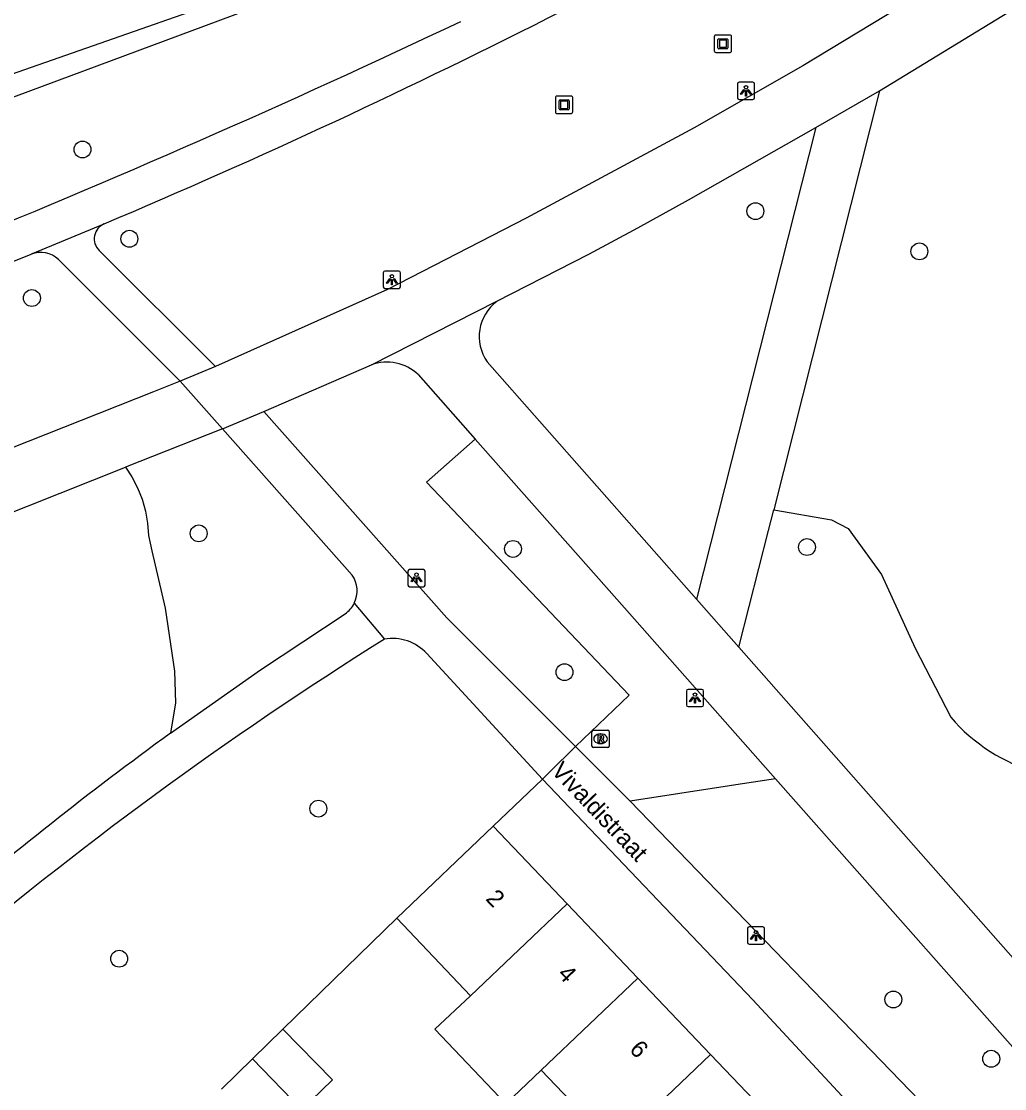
# Model space of a CAD drawing. Extents: x 159040 to 160094, y 381214 to 382518.
# Drawn here: x 159505 to 159562.1, y 382222.1 to 382284 of the extents above; entities that cross this region are included whole.
import ezdxf

# ---------------------------------------------------------------- set-up
doc = ezdxf.new("R2010")
doc.units = 0
for name, color, linetype in [('IMGEO_Boom', 7, 'Continuous'), ('IMGEO_Fietspad_gesloten', 7, 'Continuous'), ('IMGEO_Fietspad_open', 7, 'Continuous'), ('IMGEO_Groenvoorziening', 7, 'Continuous'), ('IMGEO_Kunstobject', 7, 'Continuous'), ('IMGEO_Lichtpunt', 7, 'Continuous'), ('IMGEO_Openbare_ruimte_label', 7, 'Continuous'), ('IMGEO_Pand', 7, 'Continuous'), ('IMGEO_Pand_nummerreeks', 7, 'Continuous'), ('IMGEO_Rioolput', 7, 'Continuous'), ('IMGEO_Voetpad_gesloten', 7, 'Continuous'), ('IMGEO_Voetpad_open', 7, 'Continuous'), ('IMGEO_Waterloop', 7, 'Continuous')]:
    doc.layers.add(name, color=color, linetype=linetype)

msp = doc.modelspace()

# ---------------------------------------------------------------- linework, layer by layer
at = {"layer": 'IMGEO_Boom'}
for centre in [(159508.527, 382276.596), (159547.586, 382273.022), (159511.251, 382271.419), (159557.105, 382270.687), (159505.594, 382267.98), (159515.275, 382254.329), (159533.516, 382253.423), (159550.579, 382253.534), (159536.505, 382246.277), (159522.221, 382238.358), (159510.662, 382229.652), (159555.592, 382227.286), (159561.275, 382223.848)]:
    msp.add_circle(centre, 0.489, dxfattribs=at)
at = {"layer": 'IMGEO_Fietspad_gesloten'}
for points in [[(159567.141, 382291.712), (159566.295, 382291.177), (159565.448, 382290.644), (159558.361, 382286.315), (159550.343, 382281.458), (159544.027, 382277.859), (159534.29, 382272.606), (159526.233, 382268.476), (159516.252, 382264.005)], [(159554.782, 382279.998), (159566.447, 382287.136), (159568.712, 382288.529)], [(159551.1, 382277.877), (159554.782, 382279.998)], [(159532.578, 382267.789), (159537.909, 382270.516), (159540.767, 382272.058), (159543.709, 382273.684), (159551.1, 382277.877)], [(159525.297, 382264.104), (159532.578, 382267.789)], [(159516.252, 382264.005), (159514.201, 382263.161)], [(159519.058, 382261.389), (159525.297, 382264.104)], [(159514.201, 382263.161), (159512.656, 382262.541), (159502.181, 382258.399), (159500, 382257.549), (159485.29, 382251.817), (159480.74, 382250), (159476.328, 382248.238), (159469.116, 382245.27)], [(159514.201, 382263.161), (159516.659, 382260.391)], [(159516.659, 382260.391), (159519.058, 382261.389)], [(159516.659, 382260.391), (159511.017, 382258.159)], [(159480.256, 382246.079), (159484.409, 382247.693), (159490.294, 382250), (159500, 382253.805), (159503.431, 382255.15), (159511.017, 382258.159)]]:
    msp.add_lwpolyline(points, dxfattribs=at)
at = {"layer": 'IMGEO_Fietspad_open'}
for points in [[(159554.782, 382279.998), (159548.654, 382255.699)], [(159551.1, 382277.877), (159544.158, 382250.519)], [(159544.158, 382250.519), (159532.02, 382264.285)], [(159528.009, 382263.538), (159531.322, 382259.793)], [(159531.322, 382259.793), (159539.985, 382250), (159548.752, 382240.089)], [(159546.633, 382247.727), (159547.227, 382250.077), (159548.352, 382254.503), (159548.654, 382255.699)], [(159544.158, 382250.519), (159546.633, 382247.727)], [(159567.332, 382224.267), (159546.633, 382247.727)], [(159548.752, 382240.089), (159566.061, 382220.523)]]:
    msp.add_lwpolyline(points, dxfattribs=at)
for centre, radius, start, end in [((159534.099, 382265.75), 2.543, 126.72223, 215.18141), ((159526.202, 382261.658), 2.608, 46.12602, 110.29691)]:
    msp.add_arc(centre, radius, start, end, dxfattribs=at)
at = {"layer": 'IMGEO_Groenvoorziening'}
for points in [[(159466.501, 382265.917), (159499.479, 382277.784), (159500, 382277.972), (159522.75, 382286.443), (159525.136, 382287.398), (159527.535, 382288.568), (159528.586, 382289.186), (159533.7, 382292.347), (159535.034, 382293.24), (159536.096, 382294.278), (159537.496, 382296.059), (159541.95, 382302.369), (159547.724, 382310.824)], [(159537.135, 382241.962), (159540.255, 382244.947), (159528.492, 382257.29), (159531.322, 382259.793)], [(159511.017, 382258.159), (159511.385, 382257.607), (159511.72, 382256.974), (159511.987, 382256.309), (159512.183, 382255.62), (159512.306, 382254.914), (159512.354, 382254.199), (159512.558, 382253.313), (159513.323, 382249.998), (159513.864, 382246.328), (159513.932, 382244.498), (159513.628, 382242.731)], [(159548.654, 382255.699), (159552.008, 382255.115), (159552.964, 382254.618), (159554.913, 382251.941), (159556.855, 382247.665), (159558.92, 382243.658)], [(159535.235, 382240.072), (159532.367, 382237.339)], [(159548.752, 382240.089), (159546.193, 382239.693), (159546.073, 382239.675), (159540.317, 382238.784)], [(159526.767, 382232.003), (159520.163, 382225.561)]]:
    msp.add_lwpolyline(points, dxfattribs=at)
msp.add_arc((159566.81, 382250.472), 10.425, 220.81698, 254.14214, dxfattribs=at)
at = {"layer": 'IMGEO_Kunstobject'}
for p, q in [((159545.199, 382283.148), (159545.199, 382282.307)), ((159545.199, 382283.148), (159545.199, 382282.307)), ((159546.115, 382283.232), (159545.274, 382283.232)), ((159546.115, 382283.232), (159545.274, 382283.232)), ((159545.413, 382282.496), (159545.413, 382282.97)), ((159545.463, 382283.02), (159545.937, 382283.02)), ((159545.987, 382282.97), (159545.987, 382282.496)), ((159546.199, 382282.316), (159546.199, 382283.157)), ((159546.199, 382282.316), (159546.199, 382283.157)), ((159545.937, 382282.446), (159545.463, 382282.446)), ((159545.493, 382282.92), (159545.493, 382282.546)), ((159545.887, 382282.94), (159545.513, 382282.94)), ((159545.513, 382282.526), (159545.887, 382282.526)), ((159545.907, 382282.546), (159545.907, 382282.92)), ((159545.283, 382282.232), (159546.124, 382282.232)), ((159545.283, 382282.232), (159546.124, 382282.232)), ((159535.982, 382279.606), (159535.982, 382278.765)), ((159535.982, 382279.606), (159535.982, 382278.765)), ((159536.898, 382279.69), (159536.057, 382279.69)), ((159536.898, 382279.69), (159536.057, 382279.69)), ((159536.196, 382278.954), (159536.196, 382279.428)), ((159536.246, 382279.478), (159536.72, 382279.478)), ((159536.276, 382279.378), (159536.276, 382279.004)), ((159536.67, 382279.398), (159536.296, 382279.398)), ((159536.69, 382279.004), (159536.69, 382279.378)), ((159536.77, 382279.428), (159536.77, 382278.954)), ((159536.982, 382278.774), (159536.982, 382279.615)), ((159536.982, 382278.774), (159536.982, 382279.615)), ((159536.066, 382278.69), (159536.907, 382278.69)), ((159536.066, 382278.69), (159536.907, 382278.69)), ((159536.72, 382278.904), (159536.246, 382278.904)), ((159536.296, 382278.984), (159536.67, 382278.984))]:
    msp.add_line(p, q, dxfattribs=at)
for centre, radius, start, end in [((159545.277, 382283.154), 0.0779, 92.4484, 184.28452), ((159545.277, 382283.154), 0.0779, 92.4484, 184.28452), ((159545.463, 382282.97), 0.05, 90, 180), ((159545.937, 382282.97), 0.05, 360, 90), ((159546.121, 382283.154), 0.0779, 2.4484, 94.28452), ((159546.121, 382283.154), 0.0779, 2.4484, 94.28452), ((159545.463, 382282.496), 0.05, 180, 270), ((159545.513, 382282.92), 0.02, 90, 180), ((159545.513, 382282.546), 0.02, 180, 270), ((159545.887, 382282.92), 0.02, 360, 90), ((159545.887, 382282.546), 0.02, 270, 0), ((159545.937, 382282.496), 0.05, 270, 0), ((159545.277, 382282.31), 0.0779, 182.4484, 274.28452), ((159545.277, 382282.31), 0.0779, 182.4484, 274.28452), ((159546.121, 382282.31), 0.0779, 272.4484, 4.28452), ((159546.121, 382282.31), 0.0779, 272.4484, 4.28452), ((159536.06, 382279.612), 0.0779, 92.4484, 184.28452), ((159536.06, 382279.612), 0.0779, 92.4484, 184.28452), ((159536.246, 382279.428), 0.05, 90, 180), ((159536.296, 382279.378), 0.02, 90, 180), ((159536.67, 382279.378), 0.02, 360, 90), ((159536.72, 382279.428), 0.05, 360, 90), ((159536.904, 382279.612), 0.0779, 2.4484, 94.28452), ((159536.904, 382279.612), 0.0779, 2.4484, 94.28452), ((159536.06, 382278.768), 0.0779, 182.4484, 274.28452), ((159536.06, 382278.768), 0.0779, 182.4484, 274.28452), ((159536.246, 382278.954), 0.05, 180, 270), ((159536.296, 382279.004), 0.02, 180, 270), ((159536.67, 382279.004), 0.02, 270, 0), ((159536.72, 382278.954), 0.05, 270, 0), ((159536.904, 382278.768), 0.0779, 272.4484, 4.28452), ((159536.904, 382278.768), 0.0779, 272.4484, 4.28452)]:
    msp.add_arc(centre, radius, start, end, dxfattribs=at)
at = {"layer": 'IMGEO_Lichtpunt'}
for p, q in [((159547.443, 382280.502), (159546.635, 382280.502)), ((159547.443, 382280.502), (159546.635, 382280.502)), ((159546.541, 382280.407), (159546.541, 382279.6)), ((159546.541, 382280.407), (159546.541, 382279.6)), ((159547.537, 382279.6), (159547.537, 382280.407)), ((159547.537, 382279.6), (159547.537, 382280.407)), ((159546.635, 382279.506), (159547.443, 382279.506)), ((159546.635, 382279.506), (159547.443, 382279.506)), ((159525.989, 382269.444), (159525.989, 382268.637)), ((159525.989, 382269.444), (159525.989, 382268.637)), ((159526.891, 382269.539), (159526.083, 382269.539)), ((159526.891, 382269.539), (159526.083, 382269.539)), ((159526.985, 382268.637), (159526.985, 382269.444)), ((159526.985, 382268.637), (159526.985, 382269.444)), ((159526.083, 382268.543), (159526.891, 382268.543)), ((159526.083, 382268.543), (159526.891, 382268.543)), ((159527.415, 382252.135), (159527.415, 382251.328)), ((159527.415, 382252.135), (159527.415, 382251.328)), ((159528.317, 382252.23), (159527.509, 382252.23)), ((159528.317, 382252.23), (159527.509, 382252.23)), ((159528.411, 382251.328), (159528.411, 382252.135)), ((159528.411, 382251.328), (159528.411, 382252.135)), ((159527.509, 382251.234), (159528.317, 382251.234)), ((159527.509, 382251.234), (159528.317, 382251.234)), ((159544.484, 382245.273), (159543.676, 382245.273)), ((159544.484, 382245.273), (159543.676, 382245.273)), ((159543.582, 382245.178), (159543.582, 382244.371)), ((159543.582, 382245.178), (159543.582, 382244.371)), ((159544.578, 382244.371), (159544.578, 382245.178)), ((159544.578, 382244.371), (159544.578, 382245.178)), ((159543.676, 382244.277), (159544.484, 382244.277)), ((159543.676, 382244.277), (159544.484, 382244.277)), ((159547.121, 382231.399), (159547.121, 382230.592)), ((159547.121, 382231.399), (159547.121, 382230.592)), ((159548.023, 382231.494), (159547.215, 382231.494)), ((159548.023, 382231.494), (159547.215, 382231.494)), ((159548.117, 382230.592), (159548.117, 382231.399)), ((159548.117, 382230.592), (159548.117, 382231.399)), ((159547.215, 382230.498), (159548.023, 382230.498)), ((159547.215, 382230.498), (159548.023, 382230.498))]:
    msp.add_line(p, q, dxfattribs=at)
for points in [[(159546.915, 382280.071), (159546.954, 382280.043), (159546.766, 382279.781), (159546.728, 382279.808), (159546.915, 382280.071)], [(159547.017, 382280.023), (159547.064, 382280.023), (159547.064, 382279.701), (159547.017, 382279.701), (159547.017, 382280.023)], [(159547.127, 382280.043), (159547.165, 382280.07), (159547.352, 382279.808), (159547.313, 382279.78), (159547.127, 382280.043)], [(159526.363, 382269.108), (159526.402, 382269.08), (159526.214, 382268.818), (159526.176, 382268.845), (159526.363, 382269.108)], [(159526.465, 382269.06), (159526.512, 382269.06), (159526.512, 382268.738), (159526.465, 382268.738), (159526.465, 382269.06)], [(159526.575, 382269.08), (159526.613, 382269.107), (159526.8, 382268.845), (159526.761, 382268.817), (159526.575, 382269.08)], [(159527.789, 382251.799), (159527.828, 382251.771), (159527.64, 382251.509), (159527.602, 382251.536), (159527.789, 382251.799)], [(159527.891, 382251.751), (159527.938, 382251.751), (159527.938, 382251.429), (159527.891, 382251.429), (159527.891, 382251.751)], [(159528.001, 382251.771), (159528.039, 382251.798), (159528.226, 382251.536), (159528.187, 382251.508), (159528.001, 382251.771)], [(159543.956, 382244.842), (159543.995, 382244.814), (159543.807, 382244.552), (159543.769, 382244.579), (159543.956, 382244.842)], [(159544.058, 382244.794), (159544.105, 382244.794), (159544.105, 382244.472), (159544.058, 382244.472), (159544.058, 382244.794)], [(159544.168, 382244.814), (159544.206, 382244.841), (159544.393, 382244.579), (159544.354, 382244.551), (159544.168, 382244.814)], [(159547.495, 382231.063), (159547.534, 382231.035), (159547.346, 382230.773), (159547.308, 382230.8), (159547.495, 382231.063)], [(159547.597, 382231.015), (159547.644, 382231.015), (159547.644, 382230.693), (159547.597, 382230.693), (159547.597, 382231.015)], [(159547.707, 382231.035), (159547.745, 382231.062), (159547.932, 382230.8), (159547.893, 382230.772), (159547.707, 382231.035)]]:
    msp.add_lwpolyline(points, dxfattribs=at)
for centre in [(159547.04, 382280.205), (159526.488, 382269.242), (159527.914, 382251.933), (159544.081, 382244.976), (159547.62, 382231.197)]:
    msp.add_circle(centre, 0.0994, dxfattribs=at)
for centre, start, end in [((159546.635, 382280.407), 90, 180), ((159546.635, 382280.407), 90, 180), ((159547.443, 382280.407), 0, 90), ((159547.443, 382280.407), 0, 90), ((159546.635, 382279.6), 180, 270), ((159546.635, 382279.6), 180, 270), ((159547.443, 382279.6), 270, 0), ((159547.443, 382279.6), 270, 360), ((159526.083, 382269.444), 90, 180), ((159526.083, 382269.444), 90, 180), ((159526.891, 382269.444), 0, 90), ((159526.891, 382269.444), 0, 90), ((159526.083, 382268.637), 180, 270), ((159526.083, 382268.637), 180, 270), ((159526.891, 382268.637), 270, 0), ((159526.891, 382268.637), 270, 360), ((159527.509, 382252.135), 90, 180), ((159527.509, 382252.135), 90, 180), ((159528.317, 382252.135), 0, 90), ((159528.317, 382252.135), 0, 90), ((159527.509, 382251.328), 180, 270), ((159527.509, 382251.328), 180, 270), ((159528.317, 382251.328), 270, 0), ((159528.317, 382251.328), 270, 360), ((159543.676, 382245.178), 90, 180), ((159543.676, 382245.178), 90, 180), ((159544.484, 382245.178), 0, 90), ((159544.484, 382245.178), 0, 90), ((159543.676, 382244.371), 180, 270), ((159543.676, 382244.371), 180, 270), ((159544.484, 382244.371), 270, 0), ((159544.484, 382244.371), 270, 360), ((159547.215, 382231.399), 90, 180), ((159547.215, 382231.399), 90, 180), ((159548.023, 382231.399), 0, 90), ((159548.023, 382231.399), 0, 90), ((159547.215, 382230.592), 180, 270), ((159547.215, 382230.592), 180, 270), ((159548.023, 382230.592), 270, 0), ((159548.023, 382230.592), 270, 360)]:
    msp.add_arc(centre, 0.0946, start, end, dxfattribs=at)
at = {"layer": 'IMGEO_Pand'}
for points in [[(159526.767, 382232.003), (159532.367, 382237.339)], [(159532.367, 382237.339), (159536.653, 382232.841)], [(159536.653, 382232.841), (159531.053, 382227.505)], [(159536.653, 382232.841), (159540.761, 382228.53)], [(159531.053, 382227.505), (159526.767, 382232.003)], [(159540.761, 382228.53), (159535.161, 382223.194)], [(159540.761, 382228.53), (159544.987, 382224.095)], [(159535.161, 382223.194), (159533.101, 382221.231), (159528.98, 382225.556), (159531.053, 382227.505)], [(159520.163, 382225.561), (159518.395, 382223.837)], [(159520.163, 382225.561), (159523.031, 382222.622), (159521.811, 382221.432)], [(159518.395, 382223.837), (159516.607, 382222.092)], [(159521.254, 382220.889), (159518.395, 382223.837)], [(159539.388, 382218.759), (159544.987, 382224.095)], [(159544.987, 382224.095), (159549.15, 382219.727)], [(159539.388, 382218.759), (159535.161, 382223.194)]]:
    msp.add_lwpolyline(points, dxfattribs=at)
at = {"layer": 'IMGEO_Rioolput'}
for p, q in [((159538.101, 382241.985), (159538.101, 382242.837)), ((159538.176, 382242.911), (159539.028, 382242.911)), ((159539.102, 382242.837), (159539.102, 382241.985)), ((159538.612, 382242.131), (159538.587, 382242.131)), ((159538.589, 382242.691), (159538.614, 382242.691)), ((159539.028, 382241.911), (159538.176, 382241.911))]:
    msp.add_line(p, q, dxfattribs=at)
for points in [[(159538.101, 382241.985), (159538.101, 382242.837)], [(159538.176, 382242.911), (159539.028, 382242.911)], [(159539.102, 382242.837), (159539.102, 382241.985)], [(159538.69, 382242.609), (159538.438, 382242.611), (159538.438, 382242.211)], [(159538.438, 382242.211), (159538.562, 382242.211), (159538.562, 382242.373), (159538.573, 382242.373)], [(159538.616, 382242.53), (159538.562, 382242.53), (159538.562, 382242.449)], [(159538.562, 382242.449), (159538.614, 382242.449)], [(159538.62, 382242.344), (159538.691, 382242.211), (159538.831, 382242.211), (159538.766, 382242.337)], [(159539.028, 382241.911), (159538.176, 382241.911)]]:
    msp.add_lwpolyline(points, dxfattribs=at)
for centre, radius, start, end in [((159538.178, 382242.835), 0.0765, 91.55205, 178.44795), ((159538.178, 382242.835), 0.0765, 91.55205, 178.44795), ((159539.026, 382242.835), 0.0765, 1.55205, 88.44795), ((159539.026, 382242.835), 0.0765, 1.55205, 88.44795), ((159538.572, 382242.32), 0.0533, 26.02933, 88.69889), ((159538.598, 382242.638), 0.19, 274.7715, 282.96867), ((159538.622, 382242.434), 0.0964, 77.00612, 93.18647), ((159538.636, 382242.491), 0.0378, 276.66336, 79.67722), ((159538.689, 382242.499), 0.109, 350.36119, 89.41601), ((159538.687, 382242.499), 0.112, 277.58423, 350.98172), ((159538.671, 382242.284), 0.108, 29.51342, 73.79051), ((159538.178, 382241.987), 0.0765, 181.55205, 268.44795), ((159538.178, 382241.987), 0.0765, 181.55205, 268.44795), ((159539.026, 382241.987), 0.0765, 271.55205, 358.44795), ((159539.026, 382241.987), 0.0765, 271.55205, 358.44795)]:
    msp.add_arc(centre, radius, start, end, dxfattribs=at)
for centre, major_axis, ratio, start_param, end_param in [((159538.588, 382242.411), (-0.387, 0.002), 0.722429, 4.712389, 7.853982), ((159538.613, 382242.411), (-0.39, 0.002), 0.717154, 1.570796, 4.712389)]:
    msp.add_ellipse(centre, major_axis=major_axis, ratio=ratio, start_param=start_param, end_param=end_param, dxfattribs=at)
at = {"layer": 'IMGEO_Voetpad_gesloten'}
for points in [[(159505.555, 382270.524), (159505.63, 382270.56), (159509.794, 382272.287)], [(159516.252, 382264.005), (159509.493, 382270.739)], [(159473.471, 382258.808), (159500, 382268.296), (159500.814, 382268.622), (159505.555, 382270.524)], [(159507.128, 382270.209), (159514.201, 382263.161)], [(159537.135, 382241.962), (159529.671, 382249.419), (159519.058, 382261.389)], [(159516.659, 382260.391), (159524.175, 382251.908)], [(159524.299, 382250.269), (159526.051, 382248.193)], [(159513.628, 382242.731), (159518.863, 382246.42), (159523.771, 382249.668)], [(159528.515, 382247.354), (159535.235, 382240.072)], [(159537.135, 382241.962), (159535.629, 382240.465), (159535.235, 382240.072)]]:
    msp.add_lwpolyline(points, dxfattribs=at)
for centre, radius, start, end in [((159349.057, 382652.725), 413.001, 292.90433, 296.97194), ((159284.556, 382803.03), 574.319, 292.032306, 295.354539), ((159510.163, 382271.412), 0.95, 112.89057, 225.10235), ((159506.104, 382269.183), 1.449, 45.07205, 112.28007), ((159522.876, 382250.986), 1.593, 333.27112, 35.38192), ((159522.868, 382250.994), 1.605, 304.26374, 333.13533), ((159647.801, 382054.553), 228.735, 122.15954, 130.25349), ((159526.507, 382245.495), 2.736, 42.79728, 99.59497), ((159642.149, 382066.052), 218.479, 126.03304, 130.58899)]:
    msp.add_arc(centre, radius, start, end, dxfattribs=at)
at = {"layer": 'IMGEO_Voetpad_open'}
for points in [[(159540.317, 382238.784), (159537.135, 382241.962)], [(159535.235, 382240.072), (159547.429, 382227.275), (159556.81, 382217.175)], [(159558.793, 382219.692), (159540.317, 382238.784)]]:
    msp.add_lwpolyline(points, dxfattribs=at)
at = {"layer": 'IMGEO_Waterloop'}
msp.add_lwpolyline([(159520.206, 382286.492), (159500, 382279.416), (159469.847, 382267.745), (159464.024, 382265.853)], dxfattribs=at)

# ---------------------------------------------------------------- texts
at = {"layer": 'IMGEO_Openbare_ruimte_label'}
msp.add_text('Vivaldistraat', height=1, rotation=313.62257, dxfattribs=at).set_placement((159535.683, 382240.488))
at = {"layer": 'IMGEO_Pand_nummerreeks'}
for s, rotation, p in [('2', 313.61845, (159531.885, 382233.091)), ('4', 313.61907, (159536.054, 382228.714)), ('6', 313.61845, (159540.222, 382224.341))]:
    msp.add_text(s, height=1, rotation=rotation, dxfattribs=at).set_placement(p)

doc.saveas('drawing.dxf')
